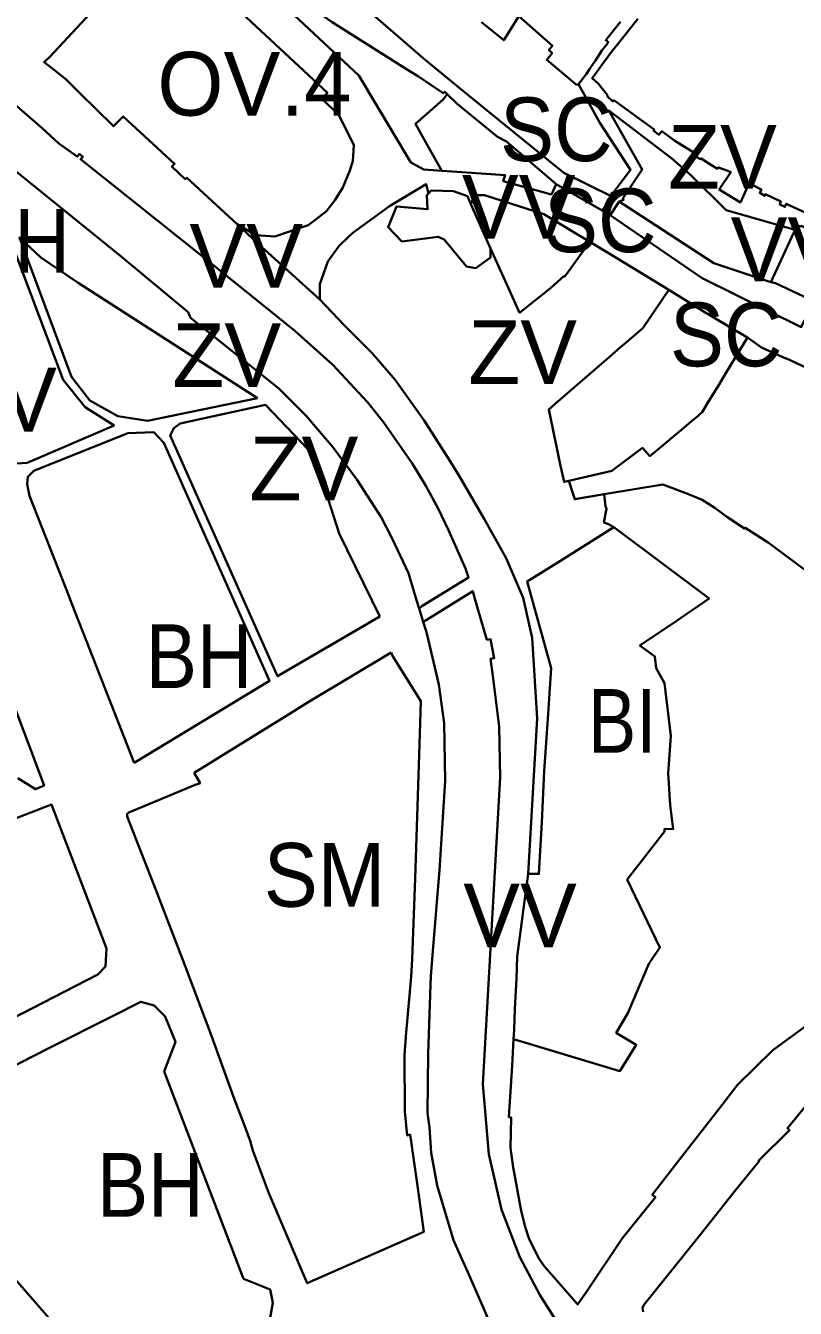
# Model space of a CAD drawing. Extents: x -650451 to -642268, y -1075216 to -1066610.
# Drawn here: x -647351.3 to -647170.1, y -1070898.5 to -1070596.5 of the extents above; entities that cross this region are included whole.
import ezdxf

# ---------------------------------------------------------------- set-up
doc = ezdxf.new("R2010")
doc.units = 0
doc.header["$LTSCALE"] = 6
doc.layers.add('1', color=7, linetype='Continuous', lineweight=35)
doc.layers.add('2', color=7, linetype='Continuous')

msp = doc.modelspace()

# ---------------------------------------------------------------- linework, layer by layer
at = {"layer": '1'}
for p, q in [((-647246.49, -1070638.53), (-647241.89, -1070648.94)), ((-647213.68, -1070641.13), (-647211.57, -1070637.9)), ((-647215.55, -1070640.03), (-647213.68, -1070641.13)), ((-647257.7, -1070736.849), (-647258.66, -1070733.71))]:
    msp.add_line(p, q, dxfattribs=at)
for points in [[(-647213.29, -1070636.7), (-647224.62, -1070631.13), (-647248.47, -1070611.77), (-647257.72, -1070604.16), (-647273.54, -1070590.32), (-647289.23, -1070568.74), (-647294.04, -1070557.72), (-647299.94, -1070539.82), (-647309.17, -1070504.84)], [(-647253.3, -1070630.72), (-647257.54, -1070630.35), (-647260.63, -1070628.71), (-647272.84, -1070608.27), (-647305.74, -1070577.49), (-647311.82, -1070571.13), (-647315.54, -1070566.13), (-647317.15, -1070563.76), (-647317.54, -1070562.38), (-647317.82, -1070560.19), (-647317.15, -1070558.53), (-647312.46, -1070553.28)], [(-647312.46, -1070553.28), (-647307.04, -1070558.96), (-647306.21, -1070570.58), (-647304.24, -1070575.28), (-647292.78, -1070586.17), (-647279.11, -1070595.72), (-647264.84, -1070604.72), (-647261.65, -1070606.73), (-647258.83, -1070608.49), (-647253.03, -1070612.42), (-647252.64, -1070612.08), (-647252.04, -1070612.62)], [(-647321.05, -1070577.4), (-647345.68, -1070603.93), (-647346.47, -1070604.63), (-647346.97, -1070605.07), (-647344.5, -1070607.02), (-647341.79, -1070609.17), (-647338.62, -1070612.33), (-647330.65, -1070620.18), (-647329.91, -1070619.43), (-647328.38, -1070617.87), (-647316.23, -1070629), (-647316.87, -1070629.7), (-647313.74, -1070632.63), (-647313.38, -1070632.31), (-647301.47, -1070643.27), (-647297.09, -1070645.85), (-647292.63, -1070646.15), (-647284.76, -1070643.47), (-647283.2, -1070642.26), (-647282.2, -1070641.48), (-647280.48, -1070640.15), (-647279.99, -1070639.53), (-647279.19, -1070638.53), (-647278.41, -1070637.55), (-647276.66, -1070634.6), (-647274.95, -1070630.6), (-647274.29, -1070628.4), (-647274.07, -1070624.66), (-647277.55, -1070617.48), (-647281.56, -1070613.76), (-647280.26, -1070612.31), (-647317.37, -1070577.72)], [(-647221.14, -1070610.26), (-647221.58, -1070610.41), (-647228.64, -1070604.58), (-647227.36, -1070602.95), (-647228.11, -1070602.21), (-647227.29, -1070601.29), (-647235.16, -1070594.29), (-647238.73, -1070599.96), (-647243.96, -1070595.7)], [(-647211.27, -1070595.62), (-647212.98, -1070597.76), (-647214.72, -1070599.93), (-647214.11, -1070600.39), (-647214.6, -1070601.09), (-647215.63, -1070602.35), (-647217.17, -1070604.69), (-647217.96, -1070605.79), (-647218.53, -1070606.74), (-647219.29, -1070607.85), (-647221.14, -1070610.26)], [(-647207.14, -1070594.94), (-647210.79, -1070599.46), (-647212.69, -1070601.8), (-647213.13, -1070602.35), (-647215.54, -1070605.62), (-647216.75, -1070607.27), (-647217.95, -1070608.9), (-647216.43, -1070610.17), (-647215.24, -1070611.71), (-647214.33, -1070612.9), (-647214.39, -1070613.09), (-647213.05, -1070614.33), (-647212.85, -1070614.07), (-647203.32, -1070620.99), (-647203.51, -1070621.22), (-647202.2, -1070622.2), (-647201.54, -1070621.37), (-647198.43, -1070623.59), (-647193.35, -1070626.75), (-647193.61, -1070627.33), (-647192.44, -1070627.96), (-647192.3, -1070627.78), (-647190.45, -1070628.98), (-647188.43, -1070630.2), (-647188.17, -1070629.87), (-647186.01, -1070630.72), (-647185.26, -1070631.02), (-647188.02, -1070635.07), (-647183.01, -1070638.11), (-647180.94, -1070633.55), (-647178.46, -1070634.93), (-647178.09, -1070635.13), (-647178.48, -1070635.89), (-647177.3, -1070636.6), (-647177.14, -1070636.2), (-647173.48, -1070637.92), (-647173.78, -1070638.59), (-647172.54, -1070639.19), (-647172.24, -1070638.43), (-647167.82, -1070640.48)], [(-647221.14, -1070610.26), (-647216.16, -1070619.38), (-647208.87, -1070630.47), (-647213, -1070635.85), (-647213.37, -1070635.89), (-647213.29, -1070636.7)], [(-647356.77, -1070612.71), (-647364.72, -1070622.59), (-647357.74, -1070627.98), (-647355.61, -1070629.17), (-647328.85, -1070650.84), (-647313.05, -1070663.93), (-647312.47, -1070665.3), (-647291.8, -1070681.86), (-647285.28, -1070688.36), (-647278.93, -1070695.8), (-647273.3, -1070703.37), (-647267.58, -1070712.21), (-647264.99, -1070717.25), (-647261.17, -1070725.4), (-647259.26, -1070731.73), (-647258.66, -1070733.71)], [(-647356.77, -1070612.71), (-647354.58, -1070614.42), (-647347.45, -1070620.61), (-647343.45, -1070624.25), (-647339.15, -1070627.35), (-647338.61, -1070626.72), (-647337.81, -1070627.4), (-647338.37, -1070627.96), (-647308.93, -1070651.44), (-647287.92, -1070668.32), (-647278.98, -1070676.34), (-647270.82, -1070685.13), (-647267.08, -1070689.85), (-647260.2, -1070699.65), (-647257.09, -1070704.81), (-647254.17, -1070710.2), (-647251.79, -1070715.3), (-647247.76, -1070724.31), (-647247.02, -1070726.38), (-647258.02, -1070733.2), (-647258.66, -1070733.71)], [(-647253.3, -1070630.72), (-647257.07, -1070624), (-647259.53, -1070619.63), (-647253.03, -1070613.91), (-647252.04, -1070612.62)], [(-647226.39, -1070633.82), (-647238.12, -1070623.8), (-647240.25, -1070622.65), (-647249.7, -1070614.89), (-647252.04, -1070612.62)], [(-647211.57, -1070637.9), (-647210.52, -1070637.52), (-647210.68, -1070637.17), (-647206.19, -1070630.4), (-647213.98, -1070616.48), (-647199.19, -1070627.76), (-647194.67, -1070631.67), (-647186.4, -1070639.91), (-647172.63, -1070643.88), (-647170.16, -1070644.59)], [(-647226.39, -1070633.82), (-647227.54, -1070636.24), (-647238.85, -1070633.11), (-647238.45, -1070631.69), (-647250.87, -1070630.83), (-647253.3, -1070630.72)], [(-647282.03, -1070660.97), (-647282.03, -1070657.35), (-647280.13, -1070652.04), (-647277.72, -1070648.62), (-647277.51, -1070648.32), (-647275.35, -1070646.3), (-647274.26, -1070645.27), (-647265.65, -1070639.04), (-647257.03, -1070633.8), (-647256.46, -1070636.04)], [(-647256.46, -1070636.04), (-647256.83, -1070636.43), (-647256.68, -1070639.73), (-647264.03, -1070639.08), (-647265.98, -1070643.95), (-647262.73, -1070647.29), (-647254.19, -1070646.22), (-647252.77, -1070646.84), (-647247.51, -1070653.21), (-647245.29, -1070653.59), (-647241.87, -1070651.11), (-647241.89, -1070648.94)], [(-647246.49, -1070638.53), (-647247.27, -1070636.62), (-647250.55, -1070635.45), (-647255.81, -1070635.34), (-647256.46, -1070636.04)], [(-647213.29, -1070636.7), (-647215.55, -1070640.03), (-647226.39, -1070633.82)], [(-647246.49, -1070638.53), (-647245.6, -1070636.4), (-647243.28, -1070636.43), (-647229.34, -1070640.91), (-647218.44, -1070647.43)], [(-647175.83, -1070656.89), (-647189.25, -1070652.4), (-647211.57, -1070637.9)], [(-647153.1, -1070667.29), (-647155.28, -1070670.24), (-647167.98, -1070665.84), (-647168.72, -1070667.48), (-647192.07, -1070655.98), (-647213.68, -1070641.13)], [(-647282.03, -1070660.97), (-647296.63, -1070647.83), (-647301.47, -1070643.27)], [(-647175.83, -1070656.89), (-647170.96, -1070646.21), (-647170.16, -1070644.59)], [(-647170.16, -1070644.59), (-647169.64, -1070643.53), (-647168.7, -1070643.78), (-647168.63, -1070643.63), (-647149.7, -1070652.96), (-647146.3, -1070657.36), (-647134.04, -1070667.4), (-647144.5, -1070664.05), (-647154.62, -1070665.19)], [(-647218.44, -1070647.43), (-647224.37, -1070655.59), (-647224.57, -1070655.48), (-647227.76, -1070658.33), (-647235.02, -1070664.1), (-647237.61, -1070658.33), (-647241.89, -1070648.94)], [(-647199.86, -1070658.73), (-647212.15, -1070651.26), (-647218.44, -1070647.43)], [(-647154.62, -1070665.19), (-647163.1, -1070662.08), (-647168.06, -1070660.27), (-647174.79, -1070657.16), (-647175.83, -1070656.89)], [(-647199.86, -1070658.73), (-647206.02, -1070667.69), (-647210.36, -1070671.47), (-647211.22, -1070672.21), (-647213.96, -1070674.56), (-647226.67, -1070685.57), (-647228.14, -1070686.83), (-647225.35, -1070700.1), (-647224.55, -1070703.92), (-647223.41, -1070703.66)], [(-647181.36, -1070669.94), (-647184.22, -1070668.24), (-647190.22, -1070664.68), (-647191.53, -1070663.9), (-647199.86, -1070658.73)], [(-647232.98, -1070796.15), (-647230.91, -1070759.64), (-647232.04, -1070740.63), (-647234.15, -1070731.23), (-647238.17, -1070721.85), (-647243.32, -1070712.61), (-647244.42, -1070710.72), (-647249.24, -1070702.45), (-647251.65, -1070698.54), (-647257.5, -1070689.42), (-647264.28, -1070679.85), (-647269.7, -1070673.6), (-647276.33, -1070666.98), (-647282.03, -1070660.97)], [(-647181.36, -1070669.94), (-647183.3, -1070673.12), (-647186.61, -1070678.56), (-647188.06, -1070680.95), (-647190.53, -1070685.01), (-647192.05, -1070687.52), (-647192.66, -1070688.03), (-647193.07, -1070688.41), (-647194.55, -1070689.63), (-647196.38, -1070691.15), (-647203.49, -1070697.13), (-647204.33, -1070697.84), (-647206.09, -1070695.93), (-647213.3, -1070701.31), (-647223.41, -1070703.66)], [(-647150.25, -1070671.84), (-647162.29, -1070677.69), (-647162.41, -1070677.95), (-647163.04, -1070679.27), (-647166.52, -1070677.63), (-647166.48, -1070677.54), (-647172.32, -1070674.81), (-647172.36, -1070674.9), (-647178.03, -1070672.27), (-647181.36, -1070669.94)], [(-647215.09, -1070706.81), (-647222.02, -1070707.98), (-647222.52, -1070706.56), (-647223.41, -1070703.66)], [(-647165.73, -1070726.2), (-647176.51, -1070718.19), (-647181.91, -1070714.71), (-647182.04, -1070714.9), (-647186.24, -1070712.1), (-647189.06, -1070710.05), (-647192.01, -1070708.17), (-647195.23, -1070706.78), (-647201.28, -1070704.5), (-647215.09, -1070706.81)], [(-647215.09, -1070706.81), (-647214.8, -1070709.66), (-647214.53, -1070710.27), (-647215.15, -1070713.48), (-647214.06, -1070713.83), (-647212.86, -1070714.53)], [(-647236.44, -1070835.13), (-647232.78, -1070836.22), (-647211.44, -1070842.62), (-647207.55, -1070836.46), (-647212.27, -1070833.64), (-647209.5, -1070829), (-647204.6, -1070817.33), (-647201.97, -1070813.55), (-647209.67, -1070797.53), (-647200.88, -1070786.23), (-647200.9, -1070785.57), (-647198.85, -1070785.66), (-647199.54, -1070780.04), (-647199.97, -1070773.61), (-647200.04, -1070772.52), (-647199.38, -1070763.7), (-647200.89, -1070751.29), (-647202.89, -1070747.79), (-647203.21, -1070744.98), (-647206.67, -1070742.46), (-647198.12, -1070736.68), (-647190.41, -1070731.4), (-647212.86, -1070714.53)], [(-647212.86, -1070714.53), (-647226.05, -1070722.86), (-647233.26, -1070727.35), (-647227.57, -1070747.79), (-647228.38, -1070759.67), (-647229.2, -1070772.02), (-647229.81, -1070784.01), (-647230.48, -1070796.18), (-647230.79, -1070796.17), (-647232.98, -1070796.15)], [(-647353.16, -1070773.63), (-647349.01, -1070776.26), (-647346.96, -1070775.41), (-647365.94, -1070725.08)], [(-647234.692, -1070915.011), (-647224.85, -1070903.83), (-647230.18, -1070895.42), (-647234.96, -1070886.44), (-647239.25, -1070875.22), (-647242.25, -1070862.17), (-647243.66, -1070845.66), (-647239.62, -1070773.47), (-647239.86, -1070761.48), (-647241.3, -1070749.53), (-647241.85, -1070745.57), (-647240.98, -1070745.38), (-647241.85, -1070740.97), (-647242.7, -1070741.08), (-647245.52, -1070731.47), (-647246.06, -1070729.62), (-647257.01, -1070736.43), (-647257.7, -1070736.849)], [(-647234.692, -1070915.011), (-647239.03, -1070908.78), (-647239.55, -1070907.58), (-647243.43, -1070898.6), (-647247.23, -1070889.94), (-647248.7, -1070886.62), (-647250.56, -1070882.4), (-647254.39, -1070869.52), (-647255.83, -1070861.83), (-647256.25, -1070855.85), (-647256.68, -1070852.52), (-647256.57, -1070838.54), (-647255.98, -1070822.28), (-647255.9, -1070820.31), (-647255.46, -1070814.32), (-647253.9, -1070795.28), (-647252.5, -1070774.26), (-647252.79, -1070760.71), (-647254, -1070751.57), (-647256.78, -1070739.92), (-647257.02, -1070739.07), (-647257.7, -1070736.849)], [(-647365.48, -1070835.85), (-647334.27, -1070819.86), (-647332.51, -1070817.97), (-647332.25, -1070813.72), (-647345.18, -1070779.89), (-647357.48, -1070784.55), (-647360.82, -1070785.82), (-647375.41, -1070791.35), (-647378.76, -1070792.61), (-647389.45, -1070796.66), (-647392.8, -1070797.93), (-647399.56, -1070800.5), (-647401.36, -1070796.2), (-647403.1, -1070792.1)], [(-647232.98, -1070796.15), (-647235.56, -1070815.66), (-647235.76, -1070820.92), (-647235.82, -1070822.24), (-647236.1, -1070828.04), (-647236.33, -1070832.93), (-647236.44, -1070835.13)], [(-647236.44, -1070835.13), (-647236.74, -1070841.34), (-647236.89, -1070843.72), (-647237.51, -1070853.43), (-647236.97, -1070853.55), (-647237.18, -1070860.69), (-647236.49, -1070865.33), (-647236.37, -1070866.12), (-647234.67, -1070875.54), (-647233.71, -1070879.24), (-647232.87, -1070881.98), (-647230.48, -1070886.76), (-647229.13, -1070888.64), (-647221.41, -1070897.5), (-647221.27, -1070897.51), (-647218.93, -1070894.1), (-647210.83, -1070882.02), (-647203.03, -1070872.33), (-647203.78, -1070871.72), (-647197.59, -1070863.72), (-647187.33, -1070850.54), (-647183.75, -1070845.87), (-647175.38, -1070837.69), (-647155.58, -1070823.14)], [(-647300.07, -1070911.99), (-647294.73, -1070906.32), (-647293.09, -1070897.18), (-647293.7, -1070893.99), (-647299.98, -1070891.49), (-647318.68, -1070842.72), (-647316.06, -1070835.75), (-647318.44, -1070829.76), (-647321.01, -1070827.14), (-647324.15, -1070826.29), (-647331.02, -1070829.74), (-647345.71, -1070837.13), (-647359.71, -1070844.27), (-647403.51, -1070866.6)], [(-647167.65, -1070850.81), (-647171.97, -1070856.04), (-647171.49, -1070856.55), (-647178.72, -1070863.64), (-647178.59, -1070863.81), (-647184.47, -1070871.02), (-647191.27, -1070879.56), (-647198.26, -1070888.32), (-647203.11, -1070894.33), (-647205.72, -1070897.57), (-647206.05, -1070898.36), (-647205.89, -1070899.27)], [(-647398.52, -1070877.49), (-647396.63, -1070881.62), (-647397.24, -1070881.95), (-647395.52, -1070884.04), (-647387.99, -1070880.11), (-647383.09, -1070880.09), (-647358.76, -1070890.4), (-647354.79, -1070890.4), (-647327.54, -1070921.72), (-647323.84, -1070923.35), (-647321.91, -1070922.61), (-647317.93, -1070918.75), (-647314.33, -1070915.95), (-647305.3, -1070907.01), (-647300.07, -1070911.99)]]:
    msp.add_lwpolyline(points, dxfattribs=at)
for points in [[(-647353.37, -1070699.58), (-647350.95, -1070699.42), (-647330.49, -1070690.64), (-647337.28, -1070686.33), (-647342.44, -1070679.87), (-647355.84, -1070644.52), (-647359.71, -1070636.82), (-647364.48, -1070631.56), (-647370.09, -1070629.34), (-647378.23, -1070639.17), (-647379.3, -1070641.82), (-647370.33, -1070666.14), (-647369.09, -1070669.52), (-647362.45, -1070687.53), (-647358.85, -1070697.3), (-647356.11, -1070699.76)], [(-647296.74, -1070684.19), (-647338.92, -1070657.07), (-647347.73, -1070651.08), (-647352.71, -1070646.37), (-647340.54, -1070679.18), (-647336.21, -1070684.77), (-647329.61, -1070688.42), (-647322.6, -1070689.56)], [(-647267.95, -1070735.6), (-647277.48, -1070716.04), (-647281.45, -1070703.81), (-647284.89, -1070696.22), (-647294.81, -1070685.78), (-647314.95, -1070690.19), (-647316.43, -1070691.27), (-647317.24, -1070692.98), (-647291.98, -1070749.68)], [(-647325.77, -1070770.02), (-647333.28, -1070750.85), (-647334.71, -1070747.19), (-647340.28, -1070732.97), (-647341.72, -1070729.31), (-647350.4, -1070707.16), (-647350.96, -1070704.48), (-647350.8, -1070702.71), (-647349.38, -1070701.29), (-647327.26, -1070692.44), (-647321.09, -1070692.24), (-647318.75, -1070694.72), (-647293.92, -1070750.76)], [(-647265.26, -1070744.09), (-647264.91, -1070744.83), (-647258.24, -1070755.52), (-647258.53, -1070763.24), (-647259.61, -1070797.28), (-647260.28, -1070816.28), (-647260.57, -1070820.39), (-647261.68, -1070833.5), (-647262.11, -1070838.83), (-647262.03, -1070852.1), (-647261.48, -1070857.76), (-647260.8, -1070857.54), (-647258.91, -1070870.76), (-647257.52, -1070880.45), (-647285.02, -1070892.54), (-647286.45, -1070889.22), (-647294.02, -1070871.35), (-647297.79, -1070861.28), (-647298.42, -1070859.05), (-647299.53, -1070856.08), (-647302.35, -1070848.65), (-647307.56, -1070834.33), (-647313.84, -1070817.67), (-647320.64, -1070799.95), (-647327.4, -1070782.65), (-647327.41, -1070782.03), (-647326.98, -1070781.75), (-647311.42, -1070775.24), (-647310.23, -1070774.84), (-647311.62, -1070772.42), (-647289.41, -1070758.66), (-647284.82, -1070755.79)]]:
    msp.add_lwpolyline(points, close=True, dxfattribs=at)

# ---------------------------------------------------------------- texts
at = {"layer": '2'}
for s, p in [('OV.4', (-647320.31, -1070617.69)), ('ZV', (-647200.074, -1070634.915)), ('VV', (-647248.606, -1070646.658)), ('VV', (-647185.334, -1070656.662)), ('VV', (-647312.759, -1070658.192)), ('ZV', (-647247.12, -1070680.849)), ('ZV', (-647316.762, -1070681.59)), ('PV', (-647370.715, -1070692.055)), ('ZV', (-647298.611, -1070708.261)), ('VV', (-647248.283, -1070813.455))]:
    msp.add_text(s, height=15, dxfattribs=at).set_placement(p)
for s, width, p in [('SC', 0.95, (-647239.614, -1070628.404)), ('SC', 0.95, (-647229.269, -1070649.832)), ('BH', 0.9, (-647365.985, -1070654.644)), ('SC', 0.95, (-647199.621, -1070676.708)), ('BH', 0.9, (-647323.015, -1070752.438)), ('BI', 0.85, (-647218.926, -1070767.683)), ('SM', 0.95, (-647295.233, -1070803.928)), ('BH', 0.9, (-647334.499, -1070876.904))]:
    msp.add_text(s, height=15, dxfattribs=dict(at, width=width)).set_placement(p)

doc.saveas('drawing.dxf')
